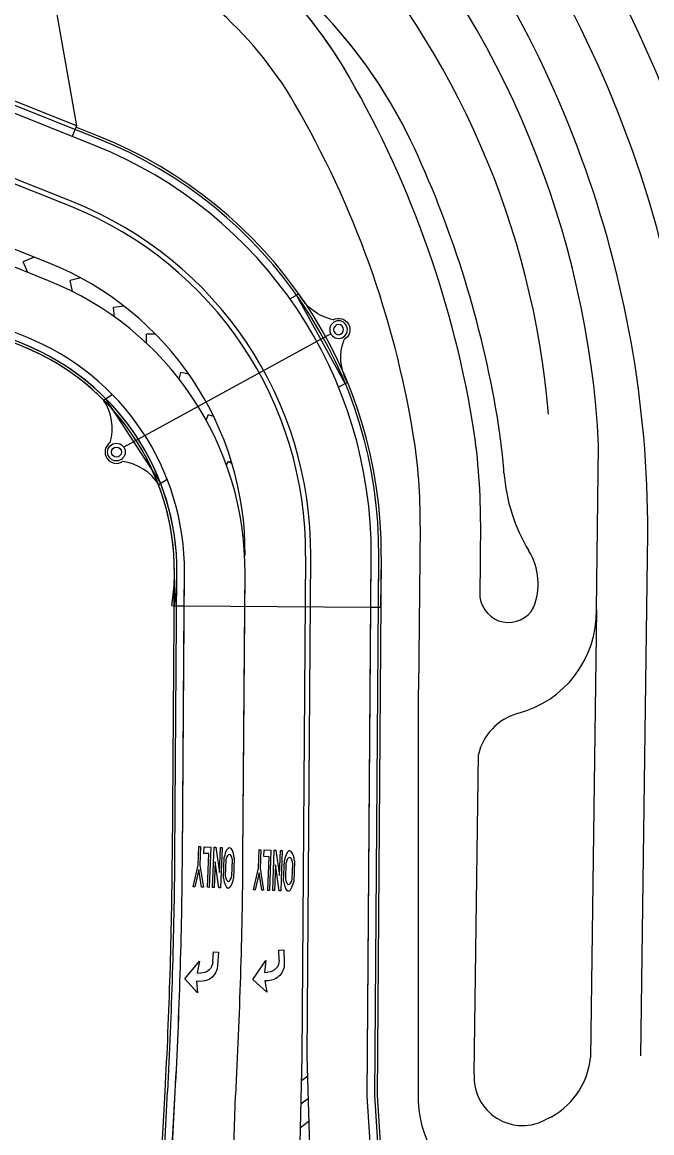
# Model space of a CAD drawing. Extents: x 468143 to 491361, y 1438528 to 1468730.
# Drawn here: x 489076.1 to 489200.9, y 1466913.6 to 1467133.7 of the extents above; entities that cross this region are included whole.
import ezdxf

# ---------------------------------------------------------------- set-up
doc = ezdxf.new("R2010")
doc.units = 0
doc.layers.add('Default', color=7, linetype='Continuous')
doc.layers.add('Xreference_dp', color=7, linetype='Continuous')

# ---------------------------------------------------------------- blocks, each defined once
blk = doc.blocks.new('POINT_DISPLAY')
at = {"layer": 'Default'}
blk.add_line((0, 0), (0, 0), dxfattribs=at)
blk = doc.blocks.new('InltCurb2_35')
at = {"layer": 'Default'}
for p, q in [((-10, 2), (-10, 0)), ((-10, 1.5), (10, 1.5)), ((10, 2), (10, 0))]:
    blk.add_line(p, q, dxfattribs=at)
for radius in [1.75, 1]:
    blk.add_circle((0, 5.5), radius, dxfattribs=at)
for centre, radius, start, end in [((0, 5.5), 2.25, 0, 180), ((-9.85, 12), 10, 269.1432, 319.4677), ((9.85, 12), 10, 220.5323, 270.8568)]:
    blk.add_arc(centre, radius, start, end, dxfattribs=at)
for p in [(-1.22, 6.76), (-0.66, 7.12), (0, 7.75), (0, 7.25), (0, 7.25), (0.7, 7.1), (1.26, 6.72), (-1.75, 5.5), (-1.75, 5.5), (-1.62, 4.84), (-1.6, 6.2), (0, 5.5), (0, 5.5), (1.6, 4.8), (1.62, 6.16), (1.75, 5.5), (1.75, 5.5), (-1.26, 4.28), (-0.7, 3.9), (0, 3.75), (0, 3.75), (0.66, 3.88), (1.22, 4.24), (0, 0), (0, 0)]:
    blk.add_blockref('POINT_DISPLAY', p, dxfattribs=at)
blk = doc.blocks.new('ONLY_5')
at = {"layer": 'Default'}
for p, q in [((1.94, 3.96), (6.06, 3.96)), ((5.6, 3.63), (2.4, 3.63)), ((2.4, 2.29), (5.6, 2.29)), ((6.06, 1.96), (1.94, 1.96))]:
    blk.add_line(p, q, dxfattribs=at)
for points in [[(0, -0.12), (0, 0.21), (5, 1.13), (0, 1.13), (0, 1.46), (8, 1.46), (8, 1.13), (2.9, 0.21), (8, 0.21), (8, -0.12), (0, -0.12)], [(1.33, -2.12), (0, -2.12), (0, -0.79), (8, -0.79), (8, -1.12), (1.33, -1.12), (1.33, -2.12)], [(8, -3.96), (3.67, -3.12), (0, -3.12), (0, -2.79), (3.67, -2.79), (8, -1.96), (8, -2.3), (4.57, -2.96), (8, -3.62), (8, -3.96)]]:
    blk.add_lwpolyline(points, dxfattribs=at)
for major_axis, ratio, start_param, end_param in [((4, 0), 0.291667, 2.111896, 4.171289), ((2.67, 0), 0.3125, 2.214297, 4.068888), ((2.67, 0), 0.3125, 5.35589, 7.210481), ((4, 0), 0.291667, 5.253489, 7.312882)]:
    blk.add_ellipse((4, 2.96), major_axis=major_axis, ratio=ratio, start_param=start_param, end_param=end_param, dxfattribs=at)
blk = doc.blocks.new('DALeftTurn_1')
at = {"layer": 'Default'}
for points in [[(5.67, 3.17), (2, 0.5), (4.33, 0.83), (4.33, 0.17)], [(6, 0.17), (6, 0.83), (8.25, 0.5), (5.67, 3.17)], [(2, -2.17), (0, -2.17), (0, -3.17), (2.67, -3.17)]]:
    blk.add_lwpolyline(points, dxfattribs=at)
for centre, radius in [((2, 0.17), 2.33), ((2.67, 0.17), 3.33)]:
    blk.add_arc(centre, radius, 270, 0, dxfattribs=at)

msp = doc.modelspace()

# ---------------------------------------------------------------- linework, layer by layer
at = {"layer": 'Xreference_dp'}
for p, q in [((489079.86, 1467153.12), (489086.84, 1467113.18)), ((489091.17, 1467110.64), (489040.33, 1467130.98)), ((489091.17, 1467110.64), (489040.33, 1467130.98)), ((489090.61, 1467109.25), (489039.77, 1467129.59)), ((489090.61, 1467109.25), (489039.77, 1467129.59)), ((489090.61, 1467109.25), (489039.77, 1467129.59)), ((489086.84, 1467113.18), (489070.47, 1467119.73)), ((489086.84, 1467113.18), (489070.47, 1467119.73)), ((489085.78, 1467097.18), (489034.94, 1467117.52)), ((489086.15, 1467098.11), (489035.31, 1467118.45)), ((489086.84, 1467113.18), (489086, 1467111.09)), ((489086.84, 1467113.18), (489086, 1467111.09)), ((489091.35, 1467111.1), (489086.75, 1467112.95)), ((489091.35, 1467111.1), (489086.75, 1467112.95)), ((489081.32, 1467086.04), (489030.48, 1467106.38)), ((489081.32, 1467086.04), (489030.48, 1467106.38)), ((489081.32, 1467086.04), (489030.48, 1467106.38)), ((489081.3, 1467082.5), (489029.26, 1467103.31)), ((489081.3, 1467082.5), (489029.26, 1467103.31)), ((489081.3, 1467082.5), (489029.26, 1467103.31)), ((489076.84, 1467071.35), (489024.8, 1467092.17)), ((489076.84, 1467071.35), (489024.8, 1467092.17)), ((489076.84, 1467071.35), (489024.8, 1467092.17)), ((489076.1, 1467069.5), (489024.06, 1467090.32)), ((489076.1, 1467069.5), (489024.06, 1467090.32)), ((489076.28, 1467069.96), (489024.25, 1467090.78)), ((489076.28, 1467069.96), (489024.25, 1467090.78)), ((489078.44, 1467087.19), (489076.3, 1467086.27)), ((489077.21, 1467084.13), (489076.3, 1467086.27)), ((489087.72, 1467083.04), (489085.58, 1467082.56)), ((489086.08, 1467080.34), (489085.58, 1467082.56)), ((489096.33, 1467077.44), (489094.22, 1467077.22)), ((489094.41, 1467075.31), (489094.22, 1467077.22)), ((489137.28, 1467071.96), (489096.24, 1467049.49)), ((489100.71, 1467070.13), (489100.72, 1467071.88)), ((489102.57, 1467071.87), (489100.72, 1467071.88)), ((489107.23, 1467062.97), (489107.54, 1467064.32)), ((489109.14, 1467063.95), (489107.54, 1467064.32)), ((489112.59, 1467054.81), (489112.95, 1467055.91)), ((489114.07, 1467055.55), (489112.95, 1467055.91)), ((489189.93, 1467017.27), (489190.37, 1467049.86)), ((489189.93, 1467017.27), (489190.37, 1467049.86)), ((489116.59, 1467045.98), (489116.97, 1467046.65)), ((489117.7, 1467046.23), (489116.97, 1467046.65)), ((489154.99, 1467033.89), (489154.63, 1467001.44)), ((489154.99, 1467033.89), (489154.63, 1467001.44)), ((489166.93, 1467034.73), (489166.84, 1467019.77)), ((489166.93, 1467034.73), (489166.84, 1467019.77)), ((489198.76, 1466928.85), (489200.14, 1467032.39)), ((489198.76, 1466928.85), (489200.14, 1467032.39)), ((489131.57, 1466928.8), (489132.29, 1467027.93)), ((489132.57, 1466928.79), (489133.29, 1467027.93)), ((489144.51, 1466920.88), (489145.29, 1467027.84)), ((489144.51, 1466920.88), (489145.29, 1467027.84)), ((489145.22, 1467017.78), (489145.29, 1467027.84)), ((489146.01, 1466920.87), (489146.79, 1467027.83)), ((489146.51, 1466920.86), (489147.29, 1467027.82)), ((489146.72, 1467017.77), (489146.79, 1467027.83)), ((489147.22, 1467017.76), (489147.29, 1467027.82)), ((489105.86, 1466968.45), (489106.27, 1467024.58)), ((489106.36, 1466968.44), (489106.77, 1467024.58)), ((489107.86, 1466968.43), (489108.27, 1467024.57)), ((489107.86, 1466968.43), (489108.27, 1467024.57)), ((489108.22, 1467018.05), (489108.27, 1467024.57)), ((489119.86, 1466968.34), (489120.27, 1467024.48)), ((489120.22, 1467017.96), (489120.27, 1467024.48)), ((489105.78, 1467018.13), (489106.28, 1467018.06)), ((489106.28, 1467018.06), (489108.22, 1467018.05)), ((489107.86, 1466968.43), (489108.22, 1467018.05)), ((489107.86, 1466968.43), (489108.22, 1467018.05)), ((489108.22, 1467018.05), (489145.22, 1467017.78)), ((489119.86, 1466968.34), (489120.22, 1467017.96)), ((489144.51, 1466920.88), (489145.22, 1467017.78)), ((489145.22, 1467017.78), (489147.22, 1467017.76)), ((489189.93, 1467017.27), (489188.75, 1466928.5)), ((489189.93, 1467017.27), (489188.75, 1466928.5)), ((489154.63, 1466921.54), (489154.63, 1467001.44)), ((489154.63, 1466921.54), (489154.63, 1467001.44)), ((489165.68, 1466925.28), (489166.53, 1466988.59)), ((489165.68, 1466925.28), (489166.53, 1466988.59)), ((489129.31, 1466826.26), (489131.57, 1466928.8)), ((489136.6, 1466795.13), (489132.57, 1466928.79)), ((489131.47, 1466924), (489132.69, 1466924.92)), ((489099.35, 1466827.88), (489104.43, 1466921.82)), ((489099.85, 1466827.86), (489104.93, 1466921.8)), ((489101.35, 1466827.78), (489106.43, 1466921.71)), ((489101.35, 1466827.75), (489106.43, 1466921.69)), ((489115.33, 1466827), (489118.41, 1466921.04)), ((489131.36, 1466919.33), (489132.82, 1466920.44)), ((489146.95, 1466883.09), (489144.51, 1466920.88)), ((489146.95, 1466883.09), (489144.51, 1466920.88)), ((489148.45, 1466883.19), (489146.01, 1466920.97)), ((489148.95, 1466883.22), (489146.51, 1466921.01)), ((489131.26, 1466914.67), (489132.96, 1466915.96))]:
    msp.add_line(p, q, dxfattribs=at)
for centre, radius, start, end in [((488984.29, 1467032.61), 235.83, 359.2483, 42.3421), ((488984.29, 1467032.61), 235.83, 359.2483, 42.3421), ((488984.06, 1467032.48), 226.09, 358.1322, 41.0433), ((488984.06, 1467032.48), 226.09, 358.1322, 41.0433), ((488984.28, 1467032.6), 215.85, 359.9452, 40.3407), ((488984.28, 1467032.6), 215.85, 359.9452, 40.3407), ((489005.95, 1467040.45), 184.66, 2.9213, 41.9864), ((489005.95, 1467040.45), 184.66, 2.9213, 41.9864), ((489011.84, 1467041.76), 169.21, 4.8482, 42.1229), ((489011.84, 1467041.76), 169.21, 4.8482, 42.1229), ((489065.26, 1467079.93), 87, 30.184, 56.293), ((489065.26, 1467079.93), 87, 30.184, 56.0425), ((489063.07, 1467066.8), 100, 24.7992, 57.0915), ((489063.07, 1467066.8), 100, 24.7992, 56.7377), ((489065.26, 1467079.93), 75, 30.184, 68.2272), ((489065.26, 1467079.93), 75, 30.184, 68.2272), ((488963.95, 1467021.01), 204.19, 9.5423, 30.5963), ((488963.95, 1467021.01), 204.19, 9.5423, 30.5963), ((488963.95, 1467021.01), 192.19, 9.2907, 30.184), ((488963.95, 1467021.01), 192.19, 9.2907, 30.184), ((489058.29, 1467028.47), 89, 359.5833, 68.1955), ((489058.29, 1467028.47), 89, 359.5833, 68.1955), ((489058.29, 1467028.47), 87, 359.5833, 68.1955), ((489058.29, 1467028.47), 87, 359.5833, 68.1955), ((489058.29, 1467028.47), 87, 359.5833, 68.1955), ((489058.29, 1467028.47), 88.5, 359.5833, 68.1955), ((489058.29, 1467028.47), 88.5, 359.5833, 68.1955), ((488963.95, 1467021.01), 209.19, 9.5423, 24.7992), ((488963.95, 1467021.01), 209.19, 9.5423, 24.7992), ((489058.29, 1467028.47), 75, 359.5833, 68.1955), ((489058.29, 1467028.47), 74, 359.5833, 68.1955), ((489058.29, 1467028.47), 62, 359.5833, 68.1955), ((489058.29, 1467028.47), 62, 359.5833, 68.1955), ((489058.29, 1467028.47), 62, 359.5833, 68.1955), ((489058.27, 1467024.93), 62, 359.5833, 68.1955), ((489058.27, 1467024.93), 62, 359.5833, 68.1955), ((489058.27, 1467024.93), 62, 359.5833, 68.1955), ((489058.27, 1467024.93), 50, 359.5833, 68.1955), ((489058.27, 1467024.93), 50, 359.5833, 68.1955), ((489058.27, 1467024.93), 50, 359.5833, 68.1955), ((489058.27, 1467024.93), 48, 359.5833, 68.1955), ((489058.27, 1467024.93), 48, 351.8553, 68.1955), ((489058.27, 1467024.93), 48.5, 359.5833, 68.1955), ((489058.27, 1467024.93), 48.5, 351.8553, 68.1955), ((489145.02, 1468591.69), 1909.86, 245.36712, 306.9274), ((489049.93, 1467035.46), 117, 359.6443, 9.5423), ((489049.93, 1467035.46), 117, 359.6443, 9.5423), ((489049.93, 1467035.46), 122, 4.2175, 9.5423), ((489049.93, 1467035.46), 122, 4.2175, 9.5423), ((489050, 1467035.08), 105, 359.3498, 9.2907), ((489050, 1467035.08), 105, 359.3498, 9.2907), ((489206.51, 1467047.01), 35, 184.2175, 211.1086), ((489206.51, 1467047.01), 35, 184.2175, 211.1086), ((489165.65, 1467022.35), 12.72, 338.5254, 31.1086), ((489165.65, 1467022.35), 12.72, 338.5254, 31.1086), ((489172.5, 1467020.46), 5.7, 186.9832, 330.9817), ((489172.5, 1467020.46), 5.7, 186.9832, 330.9817), ((489143.9, 1468591.41), 1816.82, 245.36787, 299.96455), ((489169.11, 1467016.91), 20.83, 284.235, 0.9979), ((489169.11, 1467016.91), 20.83, 284.235, 0.9979), ((489145.02, 1468591.69), 1824.86, 271.73266, 299.99002), ((489145.02, 1468591.69), 1825.36, 271.73266, 299.99002), ((489145.02, 1468591.69), 1826.86, 271.73266, 299.99002), ((489177.4, 1466986), 11.17, 106.4649, 166.5875), ((489177.4, 1466986), 11.17, 106.4649, 166.5875), ((488107.89, 1466975.71), 998, 356.90504, 359.58325), ((488107.89, 1466975.71), 998.5, 356.90504, 359.58325), ((488107.89, 1466975.71), 1000, 356.90504, 359.58325), ((488107.39, 1466975.71), 1000.5, 356.90504, 359.58325), ((488107.39, 1466975.71), 1000.5, 356.90504, 359.58325), ((488107.39, 1466975.71), 1012.5, 356.90504, 359.58325), ((488107.39, 1466975.71), 1012.5, 356.90504, 359.58325), ((489143.95, 1466943.76), 75, 301.3315, 359.2374), ((489143.95, 1466943.76), 75, 301.3315, 359.2374), ((489173.8, 1466929.98), 15.03, 294.8505, 354.3421), ((489173.8, 1466929.98), 15.03, 294.8505, 354.3421), ((489175.27, 1466924.65), 9.61, 176.2241, 300.2637), ((489175.27, 1466924.65), 9.61, 176.2241, 300.2637), ((489174.79, 1466920.38), 20.2, 176.7037, 325.8395), ((489174.79, 1466920.38), 20.2, 176.7037, 325.8395)]:
    msp.add_arc(centre, radius, start, end, dxfattribs=at)

# ---------------------------------------------------------------- block references
for name, p, yscale, rotation in [('InltCurb2_35', (489134, 1467070.15), -0.9999999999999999, 118.77891393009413), ('DALeftTurn_1', (489111.82, 1466949.58), -0.9999999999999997, -93.09495574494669), ('DALeftTurn_1', (489124.79, 1466949.75), -0.9999999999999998, -87.8216162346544)]:
    msp.add_blockref(name, p, dxfattribs=dict(at, yscale=yscale, rotation=rotation))
for name, p, rotation in [('InltCurb2_35', (489099.38, 1467051.54), 123.11947917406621), ('ONLY_5', (489114.26, 1466970.22), -92.12715653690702), ('ONLY_5', (489126.19, 1466969.61), -92.12715653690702)]:
    msp.add_blockref(name, p, dxfattribs=dict(at, rotation=rotation))

doc.saveas('drawing.dxf')
